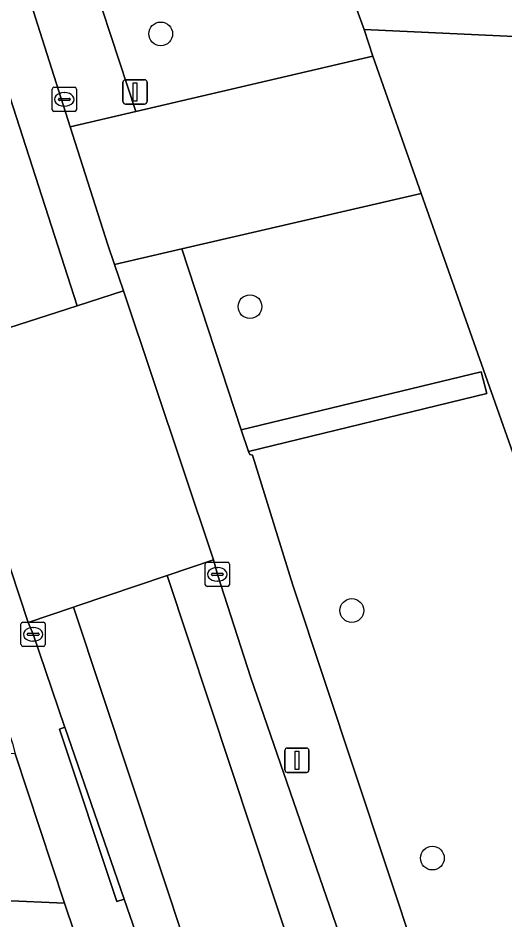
# Model space of a CAD drawing. Extents: x 162989 to 165008, y 383432 to 384338.
# Drawn here: x 164807.04 to 164827.09, y 383958.34 to 383995.49 of the extents above; entities that cross this region are included whole.
import ezdxf

# ---------------------------------------------------------------- set-up
doc = ezdxf.new("R2010")
doc.units = 0
for name, color, linetype in [('IMGEO_Boom', 7, 'Continuous'), ('IMGEO_Erf', 7, 'Continuous'), ('IMGEO_Groenvoorziening', 7, 'Continuous'), ('IMGEO_Kolk', 7, 'Continuous'), ('IMGEO_Lichtmast', 7, 'Continuous'), ('IMGEO_Rijbaan_lokaal_gesloten', 7, 'Continuous'), ('IMGEO_Rijbaan_lokaal_open', 7, 'Continuous'), ('IMGEO_Verkeersbordpaal', 7, 'Continuous'), ('IMGEO_Voetpad_open', 7, 'Continuous')]:
    doc.layers.add(name, color=color, linetype=linetype)

msp = doc.modelspace()

# ---------------------------------------------------------------- linework, layer by layer
at = {"layer": 'IMGEO_Boom'}
for centre in [(164812.914, 383994.832), (164816.589, 383983.601), (164820.782, 383971.086), (164824.098, 383960.891)]:
    msp.add_circle(centre, 0.489, dxfattribs=at)
at = {"layer": 'IMGEO_Erf'}
msp.add_lwpolyline([(164866.045, 383968.532), (164855.424, 383993.415), (164821.286, 383995.015), (164821.649, 383993.92), (164823.633, 383988.266), (164829.982, 383970.323), (164835.338, 383955.847), (164837.158, 383950.928), (164841.571, 383939.271), (164841.201, 383939.124), (164847.858, 383920.569)], dxfattribs=at)
at = {"layer": 'IMGEO_Groenvoorziening'}
for points in [[(164821.286, 383995.015), (164815.317, 384011.305), (164810.273, 384025.317), (164801.759, 384022.431), (164809.14, 384000), (164811.892, 383991.635), (164821.649, 383993.92)], [(164816.693, 383977.489), (164818.355, 383972.132), (164824.788, 383952.751), (164826.771, 383946.778), (164837.158, 383950.928), (164835.338, 383955.847), (164829.982, 383970.323), (164823.633, 383988.266), (164813.786, 383985.981), (164816.225, 383978.527), (164826.11, 383980.91), (164826.337, 383980.022), (164816.53, 383977.635), (164816.589, 383977.508)], [(164783.229, 383956.921), (164783.38, 383960.292), (164783.434, 383961.496), (164778.849, 383961.739), (164778.377, 383950.714), (164781.774, 383950.551), (164782.673, 383950.509), (164782.941, 383950.496), (164812.301, 383949.089), (164808.949, 383959.036), (164806.447, 383959.138), (164806.218, 383954.172), (164783.153, 383955.222)]]:
    msp.add_lwpolyline(points, close=True, dxfattribs=at)
msp.add_lwpolyline([(164867.228, 383999.037), (164859.398, 383998.529), (164843.369, 383999.173), (164843.99, 384009.515), (164815.317, 384011.305), (164821.286, 383995.015), (164855.424, 383993.415), (164855.752, 383993.549), (164855.818, 383993.454), (164869.405, 383992.881)], dxfattribs=at)
at = {"layer": 'IMGEO_Kolk'}
for p, q in [((164808.446, 383991.71), (164808.446, 383992.562)), ((164808.521, 383992.636), (164809.373, 383992.636)), ((164809.447, 383992.562), (164809.447, 383991.71)), ((164808.705, 383992.13), (164808.705, 383992.142)), ((164808.748, 383992.179), (164809.146, 383992.179)), ((164808.934, 383992.416), (164808.959, 383992.416)), ((164809.189, 383992.142), (164809.189, 383992.13)), ((164809.143, 383992.093), (164808.745, 383992.093)), ((164808.957, 383991.856), (164808.932, 383991.856)), ((164809.373, 383991.636), (164808.521, 383991.636)), ((164814.746, 383972.149), (164814.746, 383973.001)), ((164814.821, 383973.075), (164815.673, 383973.075)), ((164815.234, 383972.855), (164815.259, 383972.855)), ((164815.747, 383973.001), (164815.747, 383972.149)), ((164815.005, 383972.569), (164815.005, 383972.581)), ((164815.443, 383972.532), (164815.045, 383972.532)), ((164815.048, 383972.618), (164815.446, 383972.618)), ((164815.489, 383972.581), (164815.489, 383972.569)), ((164815.257, 383972.295), (164815.232, 383972.295)), ((164815.673, 383972.075), (164814.821, 383972.075)), ((164807.237, 383970.606), (164808.089, 383970.606)), ((164807.162, 383969.68), (164807.162, 383970.532)), ((164807.65, 383970.386), (164807.675, 383970.386)), ((164808.163, 383970.532), (164808.163, 383969.68)), ((164807.421, 383970.1), (164807.421, 383970.112)), ((164807.859, 383970.063), (164807.461, 383970.063)), ((164807.464, 383970.149), (164807.862, 383970.149)), ((164807.905, 383970.112), (164807.905, 383970.1)), ((164808.089, 383969.606), (164807.237, 383969.606)), ((164807.673, 383969.826), (164807.648, 383969.826))]:
    msp.add_line(p, q, dxfattribs=at)
for points in [[(164808.446, 383991.71), (164808.446, 383992.562)], [(164808.521, 383992.636), (164809.373, 383992.636)], [(164809.447, 383992.562), (164809.447, 383991.71)], [(164809.373, 383991.636), (164808.521, 383991.636)], [(164814.746, 383972.149), (164814.746, 383973.001)], [(164814.821, 383973.075), (164815.673, 383973.075)], [(164815.747, 383973.001), (164815.747, 383972.149)], [(164815.673, 383972.075), (164814.821, 383972.075)], [(164807.237, 383970.606), (164808.089, 383970.606)], [(164807.162, 383969.68), (164807.162, 383970.532)], [(164808.163, 383970.532), (164808.163, 383969.68)], [(164808.089, 383969.606), (164807.237, 383969.606)]]:
    msp.add_lwpolyline(points, dxfattribs=at)
for centre, radius, start, end in [((164808.523, 383992.56), 0.0765, 91.552, 178.448), ((164808.523, 383992.56), 0.0765, 91.552, 178.448), ((164809.371, 383992.56), 0.0765, 1.552, 88.448), ((164809.371, 383992.56), 0.0765, 1.552, 88.448), ((164808.745, 383992.139), 0.0403, 85.8775, 175.7526), ((164809.15, 383992.141), 0.0386, 1.7309, 96.639), ((164808.742, 383992.129), 0.0366, 178.938, 274.7102), ((164809.146, 383992.136), 0.043, 264.8664, 352.4533), ((164808.523, 383991.712), 0.0765, 181.552, 268.448), ((164808.523, 383991.712), 0.0765, 181.552, 268.448), ((164809.371, 383991.712), 0.0765, 271.552, 358.448), ((164809.371, 383991.712), 0.0765, 271.552, 358.448), ((164814.823, 383972.999), 0.0765, 91.552, 178.448), ((164814.823, 383972.999), 0.0765, 91.552, 178.448), ((164815.671, 383972.999), 0.0765, 1.552, 88.448), ((164815.671, 383972.999), 0.0765, 1.552, 88.448), ((164815.045, 383972.578), 0.0403, 85.8775, 175.7526), ((164815.042, 383972.568), 0.0366, 178.938, 274.7102), ((164815.446, 383972.575), 0.043, 264.8664, 352.4533), ((164815.45, 383972.58), 0.0386, 1.7309, 96.639), ((164814.823, 383972.151), 0.0765, 181.552, 268.448), ((164814.823, 383972.151), 0.0765, 181.552, 268.448), ((164815.671, 383972.151), 0.0765, 271.552, 358.448), ((164815.671, 383972.151), 0.0765, 271.552, 358.448), ((164807.239, 383970.53), 0.0765, 91.552, 178.448), ((164807.239, 383970.53), 0.0765, 91.552, 178.448), ((164808.087, 383970.53), 0.0765, 1.552, 88.448), ((164808.087, 383970.53), 0.0765, 1.552, 88.448), ((164807.461, 383970.109), 0.0403, 85.8775, 175.7526), ((164807.458, 383970.099), 0.0366, 178.938, 274.7102), ((164807.862, 383970.106), 0.043, 264.8664, 352.4533), ((164807.866, 383970.111), 0.0386, 1.7309, 96.639), ((164807.239, 383969.682), 0.0765, 181.552, 268.448), ((164807.239, 383969.682), 0.0765, 181.552, 268.448), ((164808.087, 383969.682), 0.0765, 271.552, 358.448), ((164808.087, 383969.682), 0.0765, 271.552, 358.448)]:
    msp.add_arc(centre, radius, start, end, dxfattribs=at)
for centre, major_axis, ratio, start_param, end_param in [((164808.933, 383992.136), (-0.387, 0.002), 0.722429, 4.712389, 7.853982), ((164808.958, 383992.136), (-0.39, 0.002), 0.717154, 1.570796, 4.712389), ((164815.233, 383972.575), (-0.387, 0.002), 0.722429, 4.712389, 7.853982), ((164815.258, 383972.575), (-0.39, 0.002), 0.717154, 1.570796, 4.712389), ((164807.649, 383970.106), (-0.387, 0.002), 0.722429, 4.712389, 7.853982), ((164807.674, 383970.106), (-0.39, 0.002), 0.717154, 1.570796, 4.712389)]:
    msp.add_ellipse(centre, major_axis=major_axis, ratio=ratio, start_param=start_param, end_param=end_param, dxfattribs=at)
at = {"layer": 'IMGEO_Lichtmast'}
for p, q in [((164818.127, 383965.42), (164818.917, 383965.42)), ((164818.917, 383965.42), (164818.127, 383965.42)), ((164818.027, 383964.52), (164818.027, 383965.32)), ((164818.027, 383965.32), (164818.027, 383964.52)), ((164819.017, 383965.32), (164819.017, 383964.52)), ((164819.017, 383964.52), (164819.017, 383965.32)), ((164818.917, 383964.42), (164818.127, 383964.42)), ((164818.127, 383964.42), (164818.917, 383964.42))]:
    msp.add_line(p, q, dxfattribs=at)
msp.add_lwpolyline([(164818.447, 383965.295), (164818.597, 383965.295), (164818.597, 383964.545), (164818.447, 383964.545), (164818.447, 383965.295)], dxfattribs=at)
for centre, start, end in [((164818.127, 383965.32), 90, 180), ((164818.127, 383965.32), 90, 180), ((164818.917, 383965.32), 0, 90), ((164818.917, 383965.32), 360, 90), ((164818.127, 383964.52), 180, 270), ((164818.127, 383964.52), 180, 270), ((164818.917, 383964.52), 270, 0), ((164818.917, 383964.52), 270, 0)]:
    msp.add_arc(centre, 0.1, start, end, dxfattribs=at)
at = {"layer": 'IMGEO_Rijbaan_lokaal_gesloten'}
for points in [[(164792.78, 384021.723), (164805.457, 383982.348), (164809.47, 383983.639), (164801.682, 384007.815), (164794.268, 384029.303)], [(164794.268, 384029.303), (164801.682, 384007.815), (164809.47, 383983.639), (164811.379, 383984.253), (164811.01, 383985.337), (164810.735, 383986.147), (164809.192, 383991.004), (164806.333, 384000), (164802.451, 384011.684), (164799.183, 384021.558)], [(164809.325, 383971.223), (164807.455, 383970.589), (164807.663, 383970.106), (164808.953, 383966.305), (164808.963, 383966.276), (164811.415, 383959.2), (164814.678, 383949.786), (164821.652, 383928.736), (164821.747, 383928.452), (164828.34, 383908.043), (164828.364, 383907.963), (164828.802, 383906.518), (164833.526, 383892.112), (164834.942, 383887.794), (164836.008, 383884.628), (164856.588, 383823.448), (164856.7, 383823.12), (164857.745, 383819.961)], [(164863.985, 383800.014), (164870.042, 383781.857), (164872.06, 383775.609), (164874.04, 383776.243), (164809.325, 383971.223)]]:
    msp.add_lwpolyline(points, dxfattribs=at)
for points in [[(164843.917, 383886.747), (164836.784, 383908.199), (164829.009, 383931.562), (164828.211, 383933.971), (164824.298, 383945.79), (164822.24, 383952.004), (164821.898, 383953.038), (164816.625, 383968.312), (164815.247, 383972.575), (164815.082, 383973.174), (164813.175, 383972.528), (164877.84, 383777.451), (164879.934, 383778.117), (164879.18, 383780.489), (164878.881, 383781.27), (164875.506, 383791.467), (164873.58, 383797.284), (164870.422, 383806.818), (164857.82, 383844.865), (164854.969, 383853.56), (164851.615, 383863.587), (164849.681, 383869.321)], [(164813.175, 383972.528), (164809.472, 383971.273), (164809.325, 383971.223), (164874.04, 383776.243), (164874.13, 383776.272), (164877.84, 383777.451)]]:
    msp.add_lwpolyline(points, close=True, dxfattribs=at)
at = {"layer": 'IMGEO_Rijbaan_lokaal_open'}
msp.add_lwpolyline([(164790.151, 383991.132), (164790.264, 383993.562), (164784.812, 383993.808), (164783.434, 383961.496), (164783.38, 383960.292), (164806.447, 383959.138), (164808.949, 383959.036), (164806.919, 383965.184), (164794.059, 383965.791), (164789.557, 383966.003), (164790.637, 383990.543)], dxfattribs=at)
msp.add_lwpolyline([(164811.379, 383984.253), (164809.47, 383983.639), (164805.457, 383982.348), (164803.749, 383981.799), (164803.76, 383981.766), (164807.455, 383970.589), (164809.325, 383971.223), (164809.472, 383971.273), (164813.175, 383972.528), (164815.082, 383973.174)], close=True, dxfattribs=at)
at = {"layer": 'IMGEO_Verkeersbordpaal'}
for p, q in [((164811.46, 383992.944), (164812.25, 383992.944)), ((164812.25, 383992.944), (164811.46, 383992.944)), ((164811.36, 383992.044), (164811.36, 383992.844)), ((164811.36, 383992.844), (164811.36, 383992.044)), ((164812.35, 383992.844), (164812.35, 383992.044)), ((164812.35, 383992.044), (164812.35, 383992.844)), ((164812.25, 383991.944), (164811.46, 383991.944)), ((164811.46, 383991.944), (164812.25, 383991.944))]:
    msp.add_line(p, q, dxfattribs=at)
msp.add_lwpolyline([(164811.78, 383992.819), (164811.93, 383992.819), (164811.93, 383992.069), (164811.78, 383992.069), (164811.78, 383992.819)], dxfattribs=at)
for centre, start, end in [((164811.46, 383992.844), 90, 180), ((164811.46, 383992.844), 90, 180), ((164812.25, 383992.844), 0, 90), ((164812.25, 383992.844), 360, 90), ((164811.46, 383992.044), 180, 270), ((164811.46, 383992.044), 180, 270), ((164812.25, 383992.044), 270, 0), ((164812.25, 383992.044), 270, 0)]:
    msp.add_arc(centre, 0.1, start, end, dxfattribs=at)
at = {"layer": 'IMGEO_Voetpad_open'}
for points in [[(164801.759, 384022.431), (164799.183, 384021.558), (164802.451, 384011.684), (164806.333, 384000), (164809.192, 383991.004), (164811.892, 383991.635), (164809.14, 384000)], [(164821.649, 383993.92), (164811.892, 383991.635), (164809.192, 383991.004), (164810.735, 383986.147), (164811.01, 383985.337), (164813.786, 383985.981), (164823.633, 383988.266)], [(164818.355, 383972.132), (164816.693, 383977.489), (164816.589, 383977.508), (164816.53, 383977.635), (164816.225, 383978.527), (164813.786, 383985.981), (164811.01, 383985.337), (164811.379, 383984.253), (164815.082, 383973.174), (164815.247, 383972.575), (164816.625, 383968.312), (164821.898, 383953.038), (164822.24, 383952.004), (164824.298, 383945.79), (164826.771, 383946.778), (164824.788, 383952.751)], [(164816.225, 383978.527), (164816.53, 383977.635), (164826.337, 383980.022), (164826.11, 383980.91)], [(164808.963, 383966.276), (164808.744, 383966.204), (164811.111, 383959.1), (164811.415, 383959.2)]]:
    msp.add_lwpolyline(points, close=True, dxfattribs=at)
for points in [[(164800.075, 383986.563), (164804.041, 383973.975), (164806.817, 383965.603), (164806.919, 383965.184), (164808.949, 383959.036), (164812.301, 383949.089), (164813.147, 383946.7), (164817.315, 383933.978), (164816.943, 383923.959), (164816.762, 383920.094), (164816.694, 383918.737)], [(164807.663, 383970.106), (164807.455, 383970.589), (164803.76, 383981.766), (164803.749, 383981.799), (164802.994, 383984.138), (164802.933, 383984.323)], [(164821.652, 383928.736), (164814.678, 383949.786), (164811.415, 383959.2), (164811.111, 383959.1), (164808.744, 383966.204), (164808.963, 383966.276), (164808.953, 383966.305), (164807.663, 383970.106)]]:
    msp.add_lwpolyline(points, dxfattribs=at)

doc.saveas('drawing.dxf')
